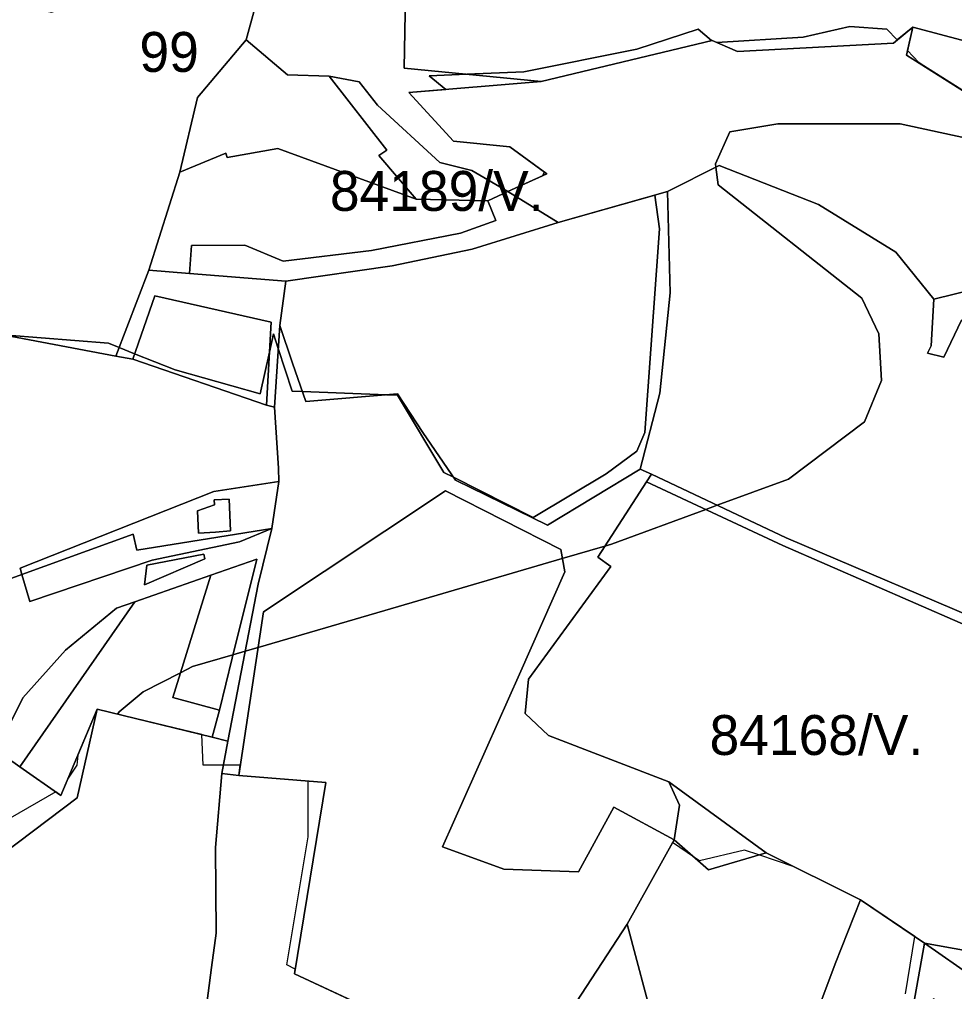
# Model space of a CAD drawing. Extents: x -477304 to -465429, y -1159113 to -1149210.
# Drawn here: x -475812.5 to -475461.1, y -1152454.1 to -1152088.8 of the extents above; entities that cross this region are included whole.
import ezdxf

# ---------------------------------------------------------------- set-up
doc = ezdxf.new("R2010")
doc.units = 0
for name, color, linetype in [('BPEJ_s', 7, 'Continuous'), ('ostatni_s', 7, 'Continuous'), ('PUPFL_s', 7, 'Continuous'), ('trav_porost_s', 7, 'Continuous')]:
    doc.layers.add(name, color=color, linetype=linetype)

msp = doc.modelspace()

# ---------------------------------------------------------------- linework, layer by layer
at = {"layer": 'BPEJ_s'}
for points in [[(-475430.43, -1152132.97), (-475472.66, -1152106.29), (-475474.5, -1152105), (-475478.81, -1152100.51), (-475476.83, -1152091.74), (-475482.64, -1152096.52), (-475486.5, -1152092.5), (-475500.5, -1152091.5), (-475518, -1152095.5), (-475550.4, -1152097.43), (-475552.16, -1152096.66), (-475552.43, -1152096.72), (-475557.5, -1152092.5), (-475580.5, -1152100), (-475623, -1152108.5), (-475644.42, -1152109.4), (-475658.5, -1152110), (-475652.31, -1152115.12), (-475666.19, -1152116.29), (-475649.34, -1152134.59), (-475628.19, -1152136.66), (-475615.14, -1152146.22), (-475615.99, -1152147.56), (-475629, -1152153.46), (-475610.11, -1152165.09), (-475573.71, -1152154.82), (-475572, -1152167.5), (-475577.5, -1152244), (-475580.5, -1152251), (-475592, -1152259.5), (-475619.5, -1152276), (-475649.4, -1152260.83), (-475653, -1152259), (-475670.5, -1152230), (-475674.6, -1152229.84), (-475706.19, -1152228.64), (-475710, -1152228.5), (-475715.24, -1152212.41), (-475717, -1152207), (-475718.52, -1152213.84), (-475722, -1152229.5), (-475754, -1152220.5), (-475769.24, -1152214.41), (-475775.08, -1152212.07), (-475779, -1152210.5), (-475817, -1152207.5)], [(-475817, -1152207.5), (-475779, -1152210.5), (-475775.08, -1152212.07), (-475769.24, -1152214.41), (-475754, -1152220.5), (-475722, -1152229.5), (-475718.52, -1152213.84), (-475717, -1152207), (-475715.24, -1152212.41), (-475710, -1152228.5), (-475706.19, -1152228.64), (-475674.6, -1152229.84), (-475670.5, -1152230), (-475653, -1152259), (-475649.4, -1152260.83), (-475619.5, -1152276), (-475592, -1152259.5), (-475580.5, -1152251), (-475577.5, -1152244), (-475572, -1152167.5), (-475573.71, -1152154.82), (-475610.11, -1152165.09), (-475629, -1152153.46), (-475615.99, -1152147.56), (-475615.14, -1152146.22), (-475628.19, -1152136.66), (-475649.34, -1152134.59), (-475666.19, -1152116.29), (-475652.31, -1152115.12), (-475658.5, -1152110), (-475644.42, -1152109.4), (-475623, -1152108.5), (-475580.5, -1152100), (-475557.5, -1152092.5), (-475552.43, -1152096.72), (-475552.16, -1152096.66), (-475550.4, -1152097.43), (-475518, -1152095.5), (-475500.5, -1152091.5), (-475486.5, -1152092.5), (-475482.64, -1152096.52), (-475476.83, -1152091.74), (-475478.81, -1152100.51), (-475474.5, -1152105), (-475472.66, -1152106.29), (-475430.43, -1152132.97)], [(-475669.58, -1152465.88), (-475709.19, -1152447.39), (-475708.91, -1152445.67), (-475712, -1152444), (-475704, -1152396), (-475704, -1152375.02), (-475730.12, -1152372.87), (-475729.53, -1152369), (-475735.83, -1152369), (-475743.5, -1152369), (-475743.96, -1152357.55), (-475775.64, -1152349.86), (-475775, -1152349), (-475766, -1152341.5), (-475751.99, -1152334.3), (-475747.5, -1152332), (-475732.27, -1152327.55), (-475727.68, -1152326.21), (-475722.83, -1152324.8), (-475670.09, -1152309.39), (-475608.51, -1152291.4), (-475592.53, -1152286.74), (-475590, -1152286), (-475554.54, -1152272.94), (-475550.32, -1152271.38), (-475523.5, -1152261.5), (-475495, -1152240), (-475488.5, -1152224.5), (-475489.5, -1152207), (-475496, -1152193.5), (-475550, -1152151), (-475550.84, -1152144.29), (-475551, -1152143), (-475545.5, -1152131), (-475527.5, -1152128), (-475481.5, -1152128), (-475433, -1152138.5)], [(-475433, -1152138.5), (-475481.5, -1152128), (-475527.5, -1152128), (-475545.5, -1152131), (-475551, -1152143), (-475550.84, -1152144.29), (-475550, -1152151), (-475496, -1152193.5), (-475489.5, -1152207), (-475488.5, -1152224.5), (-475495, -1152240), (-475523.5, -1152261.5), (-475550.32, -1152271.38), (-475554.54, -1152272.94), (-475590, -1152286), (-475592.53, -1152286.74), (-475608.51, -1152291.4), (-475670.09, -1152309.39), (-475722.83, -1152324.8), (-475727.68, -1152326.21), (-475732.27, -1152327.55), (-475747.5, -1152332), (-475751.99, -1152334.3), (-475766, -1152341.5)], [(-475766, -1152341.5), (-475775, -1152349), (-475775.64, -1152349.86), (-475783.29, -1152348), (-475790.6, -1152365.26), (-475791, -1152369), (-475794.25, -1152373.88), (-475797.02, -1152380.41), (-475798.9, -1152379.1), (-475816, -1152389), (-475862, -1152423), (-475874.73, -1152431.19), (-475872.18, -1152434.94), (-475874.54, -1152435.74), (-475872.5, -1152441), (-475862.5, -1152457.5)], [(-475669.58, -1152465.88), (-475709.19, -1152447.39), (-475708.91, -1152445.67), (-475712, -1152444), (-475704, -1152396), (-475704, -1152375.02), (-475730.12, -1152372.87), (-475729.53, -1152369), (-475735.83, -1152369), (-475743.5, -1152369), (-475743.96, -1152357.55), (-475775.64, -1152349.86), (-475783.29, -1152348), (-475790.6, -1152365.26), (-475791, -1152369), (-475794.25, -1152373.88), (-475797.02, -1152380.41), (-475798.9, -1152379.1), (-475816, -1152389)], [(-475479.5, -1152455), (-475476.06, -1152433.4), (-475496.4, -1152419.65), (-475521.37, -1152407.21), (-475534.65, -1152402.78), (-475540, -1152401), (-475557, -1152405), (-475558.81, -1152403.76), (-475567.04, -1152398.12), (-475584.11, -1152428.72), (-475631.63, -1152501.62)], [(-475479.5, -1152455), (-475476.06, -1152433.4), (-475496.4, -1152419.65), (-475521.37, -1152407.21), (-475534.65, -1152402.78), (-475540, -1152401), (-475557, -1152405), (-475558.81, -1152403.76), (-475567.04, -1152398.12), (-475584.11, -1152428.72), (-475631.63, -1152501.62)]]:
    msp.add_lwpolyline(points, dxfattribs=at)
for points in [[(-475715.45, -1152137.25), (-475734.42, -1152140.68), (-475735, -1152139.01), (-475752.19, -1152146.16), (-475763.84, -1152183), (-475748.63, -1152184.22), (-475747.8, -1152173.77), (-475727.79, -1152173.6), (-475713.37, -1152179.68), (-475680.27, -1152175.59), (-475646.77, -1152169.15), (-475633.45, -1152164.31), (-475636.44, -1152156.98), (-475663.38, -1152156.32)], [(-475715.45, -1152137.25), (-475663.38, -1152156.32), (-475636.44, -1152156.98), (-475633.45, -1152164.31), (-475646.77, -1152169.15), (-475680.27, -1152175.59), (-475713.37, -1152179.68), (-475727.79, -1152173.6), (-475747.8, -1152173.77), (-475748.63, -1152184.22), (-475763.84, -1152183), (-475752.19, -1152146.16), (-475735, -1152139.01), (-475734.42, -1152140.68)]]:
    msp.add_lwpolyline(points, close=True, dxfattribs=at)
at = {"layer": 'ostatni_s'}
for points in [[(-475717.87, -1152202.5), (-475761.59, -1152192.72), (-475769.95, -1152216.43), (-475776.35, -1152215.34), (-475763.84, -1152183), (-475748.63, -1152184.22), (-475712.45, -1152187.12), (-475714.69, -1152203.85), (-475716.66, -1152234.49), (-475719.66, -1152233.74)], [(-475377.66, -1152305.05), (-475410.82, -1152311.89), (-475413.1, -1152309.95), (-475426.15, -1152298.73), (-475392.93, -1152241.66), (-475394.99, -1152234.57), (-475428.38, -1152203.75), (-475458.51, -1152201.75), (-475465.11, -1152215.7), (-475471.29, -1152214.15), (-475469.87, -1152211.45), (-475468.94, -1152193.92), (-475454.06, -1152190.27), (-475428.86, -1152191.31), (-475385.68, -1152231.94), (-475360.38, -1152252.7), (-475332.75, -1152269.65), (-475316.19, -1152284.02), (-475316.33, -1152286.1), (-475357.71, -1152259.11), (-475380.78, -1152290.76), (-475380.29, -1152301), (-475368.34, -1152303.34)], [(-475738.84, -1152281.42), (-475745.25, -1152281.9), (-475745.61, -1152273.51), (-475739.22, -1152271.19), (-475739.3, -1152269.34), (-475733.73, -1152269.11), (-475733.21, -1152281)], [(-475776.02, -1152310.09), (-475769.11, -1152307.6), (-475812.38, -1152369.69), (-475821.16, -1152363.56), (-475811.23, -1152343.78), (-475795.15, -1152325.77)], [(-475463.56, -1152477.27), (-475483.4, -1152485.08), (-475484.8, -1152485.64), (-475495.59, -1152462.53), (-475476.52, -1152459.12), (-475472.34, -1152435.92), (-475416.43, -1152474.98), (-475419.91, -1152474.79), (-475432.64, -1152473.89), (-475451.9, -1152472.52), (-475463.56, -1152477.27), (-475461.64, -1152474.72), (-475462.81, -1152473.83), (-475456.96, -1152466.04), (-475469.08, -1152456.89), (-475475.21, -1152465), (-475471.45, -1152467.83), (-475473.09, -1152470.07), (-475468.7, -1152473.42)]]:
    msp.add_lwpolyline(points, close=True, dxfattribs=at)
at = {"layer": 'PUPFL_s'}
for points in [[(-475456.46, -1152097.04), (-475476.83, -1152091.74), (-475484.02, -1152097.65), (-475542.7, -1152100.83), (-475552.16, -1152096.66), (-475616.46, -1152112.1), (-475667.91, -1152107.14), (-475667.05, -1152058.58), (-475599.33, -1152056.38), (-475555.23, -1152034.68), (-475535.62, -1152026.87), (-475530.58, -1152026.23), (-475547.43, -1151992.02), (-475527.98, -1151969.49), (-475519.5, -1151937.96), (-475474.35, -1151933.72), (-475440.44, -1151939.11)], [(-475812.65, -1152083.61), (-475800.37, -1152086.09), (-475779.26, -1152077), (-475763.95, -1152066.84), (-475758.67, -1152063.33), (-475747.95, -1152053.09), (-475744.66, -1152051.53), (-475727.96, -1152044.33), (-475729, -1152053.31), (-475724, -1152084.58), (-475727.28, -1152096.5), (-475745.55, -1152118.09), (-475752.19, -1152146.16), (-475763.84, -1152183), (-475776.35, -1152215.34), (-475864.46, -1152198.63)], [(-475667.05, -1152058.58), (-475667.91, -1152107.14), (-475616.46, -1152112.1), (-475666.19, -1152116.29), (-475649.34, -1152134.59), (-475628.19, -1152136.66), (-475614.33, -1152146.81), (-475629, -1152153.46), (-475642.45, -1152145.51), (-475654.51, -1152142.52), (-475677.94, -1152120.98), (-475684.86, -1152112.21), (-475696.09, -1152110.15), (-475711.77, -1152109.58), (-475727.28, -1152096.5), (-475724, -1152084.58)], [(-475847.16, -1152310.31), (-475811.58, -1152297.41), (-475808.66, -1152307.49), (-475762.6, -1152291.94), (-475729.88, -1152285.07), (-475717.71, -1152280.15), (-475722.85, -1152301.03), (-475734.16, -1152359.99), (-475740.15, -1152358.47), (-475737.39, -1152348.41), (-475732.59, -1152328.84), (-475723.32, -1152291.59), (-475740.6, -1152297.61), (-475769.11, -1152307.6), (-475776.02, -1152310.09), (-475795.15, -1152325.77), (-475811.23, -1152343.78), (-475821.16, -1152363.56), (-475812.38, -1152369.69), (-475797.02, -1152380.41), (-475783.29, -1152348), (-475790.83, -1152381.32), (-475829.9, -1152410.71)]]:
    msp.add_lwpolyline(points, dxfattribs=at)
for points in [[(-475442.38, -1152030.23), (-475424.59, -1152039.55), (-475412.09, -1152042.81), (-475392.35, -1152048.32), (-475393.11, -1152067.71), (-475374.26, -1152072.18), (-475424.38, -1152136.79), (-475479.19, -1152102.17), (-475476.83, -1152091.74), (-475456.46, -1152097.04), (-475450.86, -1152067.8), (-475453.74, -1152049.25)], [(-475674.45, -1152137.91), (-475677.5, -1152139.93), (-475663.38, -1152156.32), (-475715.45, -1152137.25), (-475734.42, -1152140.68), (-475735, -1152139.01), (-475752.19, -1152146.16), (-475745.55, -1152118.09), (-475727.28, -1152096.5), (-475711.77, -1152109.58), (-475696.09, -1152110.15)], [(-475663.38, -1152156.32), (-475677.5, -1152139.93), (-475674.45, -1152137.91), (-475696.09, -1152110.15), (-475684.86, -1152112.21), (-475677.94, -1152120.98), (-475654.51, -1152142.52), (-475642.45, -1152145.51), (-475629, -1152153.46), (-475636.44, -1152156.98)], [(-475633.45, -1152164.31), (-475636.44, -1152156.98), (-475629, -1152153.46), (-475610.11, -1152165.09), (-475642.41, -1152175.08), (-475672.44, -1152181.36), (-475712.45, -1152187.12), (-475748.63, -1152184.22), (-475747.8, -1152173.77), (-475727.79, -1152173.6), (-475713.37, -1152179.68), (-475680.27, -1152175.59), (-475646.77, -1152169.15)], [(-475670.46, -1152229.5), (-475704.91, -1152232.37), (-475709.84, -1152217.99), (-475714.69, -1152203.85), (-475712.45, -1152187.12), (-475672.44, -1152181.36), (-475642.41, -1152175.08), (-475610.11, -1152165.09), (-475569.01, -1152153.49), (-475568.01, -1152191.54), (-475571.87, -1152229.23), (-475579.29, -1152257.81), (-475614.04, -1152278.81), (-475648.62, -1152261.96), (-475660.96, -1152244.03)], [(-475719.66, -1152233.74), (-475769.95, -1152216.43), (-475761.59, -1152192.72), (-475717.87, -1152202.5)], [(-475621.22, -1152336.72), (-475622.42, -1152349.63), (-475613.68, -1152357.84), (-475568.48, -1152375.25), (-475564.5, -1152384.08), (-475566.43, -1152397.03), (-475589.16, -1152384.83), (-475602.41, -1152409.17), (-475630.48, -1152408.16), (-475653.57, -1152399.71), (-475624.63, -1152334.89), (-475607.59, -1152296.43), (-475609.12, -1152288.03), (-475652.46, -1152265.9), (-475720.81, -1152311.46), (-475730.12, -1152372.87), (-475736.42, -1152372.21), (-475734.16, -1152359.99), (-475722.85, -1152301.03), (-475717.71, -1152280.15), (-475715.05, -1152262.43), (-475715.2, -1152257.44), (-475716.66, -1152234.49), (-475714.69, -1152203.85), (-475709.84, -1152217.99), (-475704.91, -1152232.37), (-475670.46, -1152229.5), (-475660.96, -1152244.03), (-475648.62, -1152261.96), (-475614.04, -1152278.81), (-475579.29, -1152257.81), (-475575.04, -1152259.7), (-475576.86, -1152262.51), (-475595.19, -1152290.85), (-475590.22, -1152294.32)], [(-475808.66, -1152307.49), (-475811.58, -1152297.41), (-475769.74, -1152282.25), (-475768.38, -1152288.22), (-475717.71, -1152280.15), (-475729.88, -1152285.07), (-475762.6, -1152291.94)], [(-475743.23, -1152289.73), (-475764.62, -1152293.92), (-475765.58, -1152301.2), (-475742.89, -1152291.44)], [(-475738.62, -1152432.17), (-475740.36, -1152445.1), (-475743.38, -1152468.25), (-475744.2, -1152473.2), (-475739.66, -1152497.77), (-475838.14, -1152507.52), (-475855.76, -1152463.16), (-475872.18, -1152434.94), (-475865.03, -1152432.99), (-475829.9, -1152410.71), (-475790.83, -1152381.32), (-475783.29, -1152348), (-475740.15, -1152358.47), (-475734.16, -1152359.99), (-475736.42, -1152372.21), (-475738.86, -1152400.01)], [(-475709.19, -1152447.39), (-475666.19, -1152467.46), (-475631.63, -1152501.62), (-475743.38, -1152468.25), (-475740.36, -1152445.1), (-475738.62, -1152432.17), (-475738.86, -1152400.01), (-475736.42, -1152372.21), (-475730.12, -1152372.87), (-475697.39, -1152375.56)], [(-475568.48, -1152375.25), (-475531.89, -1152401.97), (-475553.6, -1152408.36), (-475566.43, -1152397.03), (-475564.5, -1152384.08)], [(-475522.29, -1152482.15), (-475536.8, -1152500.86), (-475544.92, -1152516.32), (-475547.72, -1152559.1), (-475559.95, -1152516.02), (-475573.69, -1152467.92), (-475584.11, -1152428.72), (-475566.43, -1152397.03), (-475553.6, -1152408.36), (-475531.89, -1152401.97), (-475496.4, -1152419.65), (-475505.95, -1152443.71), (-475517.5, -1152474.52)], [(-475496.4, -1152419.65), (-475472.34, -1152435.92), (-475476.52, -1152459.12), (-475495.59, -1152462.53), (-475484.8, -1152485.64), (-475467.54, -1152522.6), (-475468.64, -1152538.9), (-475472.98, -1152538.9), (-475472.87, -1152554.39), (-475486.17, -1152555.23), (-475547.72, -1152559.1), (-475544.92, -1152516.32), (-475536.8, -1152500.86), (-475522.29, -1152482.15), (-475517.5, -1152474.52), (-475505.95, -1152443.71)], [(-475744.2, -1152473.2), (-475743.38, -1152468.25), (-475631.63, -1152501.62), (-475584.11, -1152428.72), (-475573.69, -1152467.92), (-475559.95, -1152516.02), (-475547.72, -1152559.1), (-475546.33, -1152563.98), (-475603.26, -1152573.5), (-475641.49, -1152575.41), (-475657.44, -1152569.11), (-475671.77, -1152562.62), (-475699.48, -1152544.49), (-475721.94, -1152525.52), (-475729.81, -1152519.3), (-475737.67, -1152508.54), (-475739.66, -1152497.77)]]:
    msp.add_lwpolyline(points, close=True, dxfattribs=at)
at = {"layer": 'trav_porost_s'}
for points in [[(-475454.06, -1152190.27), (-475468.94, -1152193.92), (-475483.19, -1152176.28), (-475512.22, -1152158.4), (-475549.61, -1152143.67), (-475569.01, -1152153.49), (-475610.11, -1152165.09), (-475629, -1152153.46), (-475614.33, -1152146.81), (-475628.19, -1152136.66), (-475649.34, -1152134.59), (-475666.19, -1152116.29), (-475616.46, -1152112.1), (-475552.16, -1152096.66), (-475542.7, -1152100.83), (-475484.02, -1152097.65), (-475476.83, -1152091.74), (-475479.19, -1152102.17), (-475424.38, -1152136.79)], [(-475456.35, -1152438.81), (-475472.34, -1152435.92), (-475496.4, -1152419.65), (-475531.89, -1152401.97), (-475568.48, -1152375.25), (-475613.68, -1152357.84), (-475622.42, -1152349.63), (-475621.22, -1152336.72), (-475590.22, -1152294.32), (-475595.19, -1152290.85), (-475576.86, -1152262.51), (-475525.6, -1152286.46), (-475442.32, -1152322.79)], [(-475416.43, -1152474.98), (-475472.34, -1152435.92), (-475456.35, -1152438.81)]]:
    msp.add_lwpolyline(points, dxfattribs=at)
for points in [[(-475727.79, -1152173.6), (-475747.8, -1152173.77), (-475748.63, -1152184.22), (-475763.84, -1152183), (-475752.19, -1152146.16), (-475735, -1152139.01), (-475734.42, -1152140.68), (-475715.45, -1152137.25), (-475663.38, -1152156.32), (-475636.44, -1152156.98), (-475633.45, -1152164.31), (-475646.77, -1152169.15), (-475680.27, -1152175.59), (-475713.37, -1152179.68)], [(-475569.01, -1152153.49), (-475549.61, -1152143.67), (-475512.22, -1152158.4), (-475483.19, -1152176.28), (-475468.94, -1152193.92), (-475469.87, -1152211.45), (-475471.29, -1152214.15), (-475465.11, -1152215.7), (-475458.51, -1152201.75), (-475428.38, -1152203.75), (-475394.99, -1152234.57), (-475392.93, -1152241.66), (-475426.15, -1152298.73), (-475413.1, -1152309.95), (-475410.82, -1152311.89), (-475442.63, -1152318.43), (-475524.33, -1152283.66), (-475575.04, -1152259.7), (-475579.29, -1152257.81), (-475571.87, -1152229.23), (-475568.01, -1152191.54)], [(-475715.05, -1152262.43), (-475739.46, -1152266.22), (-475812.28, -1152294.99), (-475811.58, -1152297.41), (-475847.16, -1152310.31), (-475868.66, -1152318.11), (-475892.88, -1152286.21), (-475901.66, -1152267.38), (-475888.14, -1152245.7), (-475884.43, -1152247.84), (-475864.46, -1152198.63), (-475776.35, -1152215.34), (-475769.95, -1152216.43), (-475719.66, -1152233.74), (-475716.66, -1152234.49), (-475715.2, -1152257.44)], [(-475575.04, -1152259.7), (-475524.33, -1152283.66), (-475442.63, -1152318.43), (-475410.82, -1152311.89), (-475409.64, -1152317.62), (-475442.32, -1152322.79), (-475525.6, -1152286.46), (-475576.86, -1152262.51)], [(-475739.46, -1152266.22), (-475715.05, -1152262.43), (-475717.71, -1152280.15), (-475768.38, -1152288.22), (-475769.74, -1152282.25), (-475811.58, -1152297.41), (-475812.28, -1152294.99)], [(-475589.16, -1152384.83), (-475566.43, -1152397.03), (-475584.11, -1152428.72), (-475631.63, -1152501.62), (-475666.19, -1152467.46), (-475709.19, -1152447.39), (-475697.39, -1152375.56), (-475730.12, -1152372.87), (-475720.81, -1152311.46), (-475652.46, -1152265.9), (-475609.12, -1152288.03), (-475607.59, -1152296.43), (-475624.63, -1152334.89), (-475653.57, -1152399.71), (-475630.48, -1152408.16), (-475602.41, -1152409.17)], [(-475733.21, -1152281), (-475733.73, -1152269.11), (-475739.3, -1152269.34), (-475739.22, -1152271.19), (-475745.61, -1152273.51), (-475745.25, -1152281.9), (-475738.84, -1152281.42)], [(-475742.89, -1152291.44), (-475765.58, -1152301.2), (-475764.62, -1152293.92), (-475743.23, -1152289.73)], [(-475723.32, -1152291.59), (-475732.59, -1152328.84), (-475737.39, -1152348.41), (-475754.86, -1152343.56), (-475740.6, -1152297.61)], [(-475769.11, -1152307.6), (-475740.6, -1152297.61), (-475754.86, -1152343.56), (-475737.39, -1152348.41), (-475740.15, -1152358.47), (-475783.29, -1152348), (-475797.02, -1152380.41), (-475812.38, -1152369.69)]]:
    msp.add_lwpolyline(points, close=True, dxfattribs=at)

# ---------------------------------------------------------------- texts
at = {"layer": 'BPEJ_s'}
for s, p in [('99', (-475767.42, -1152108.5)), ('84189/V.', (-475695.85, -1152160.74)), ('84168/V.', (-475553.17, -1152365.2))]:
    msp.add_text(s, height=15, dxfattribs=at).set_placement(p)

doc.saveas('drawing.dxf')
